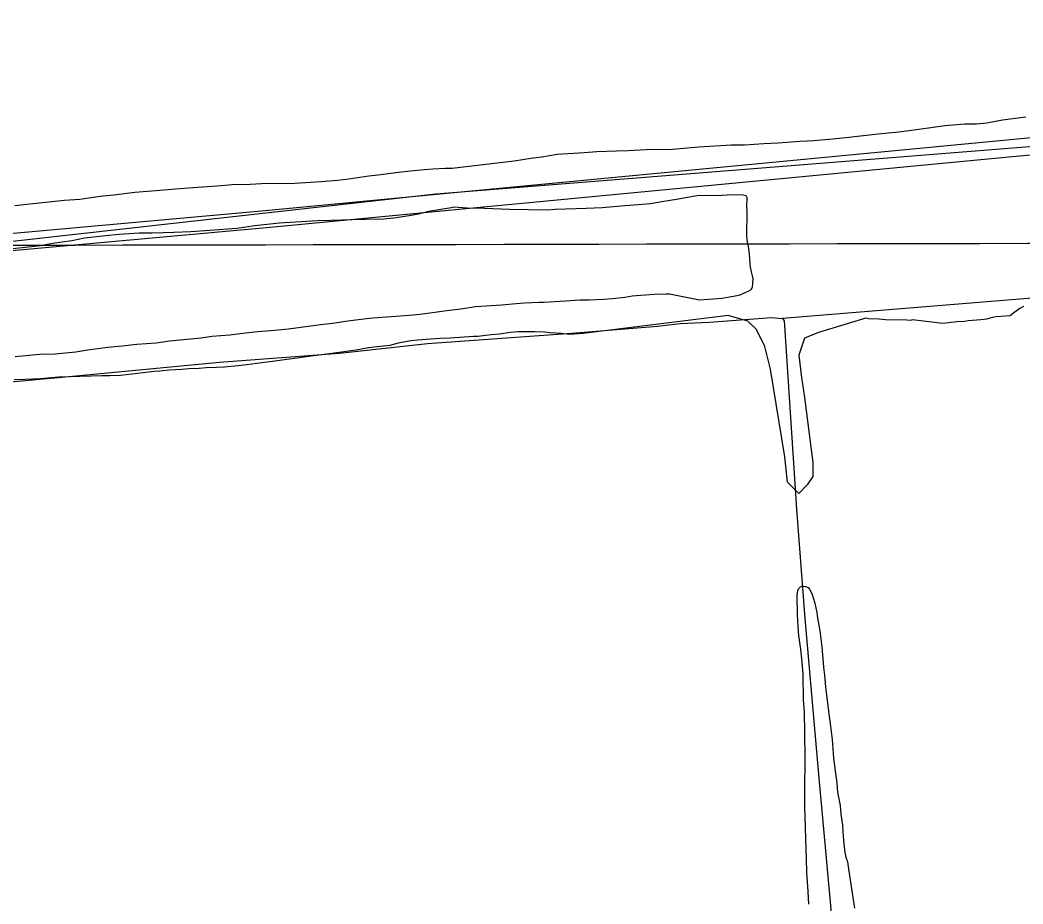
# Model space of a CAD drawing. Extents: x 3329297 to 3367176, y 649250 to 674653.
# Drawn here: x 3347201 to 3348932, y 665640 to 667166 of the extents above; entities that cross this region are included whole.
import ezdxf

# ---------------------------------------------------------------- set-up
doc = ezdxf.new("R2010")
doc.units = 0
for name, color, linetype in [('V-GRID-MAJR', 7, 'Continuous'), ('V-ROAD-CNTR', 7, 'Continuous'), ('V-SITE-VEGE', 7, 'Continuous'), ('V-TOPO-SHOR', 7, 'Continuous')]:
    doc.layers.add(name, color=color, linetype=linetype)

msp = doc.modelspace()

# ---------------------------------------------------------------- linework, layer by layer
at = {"layer": 'V-GRID-MAJR'}
msp.add_spline([(3333412.313, 666754.8420000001), (3338670.2060000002, 666762.872), (3343928.099, 666771.667), (3349185.99, 666781.226), (3354443.88, 666791.55), (3359701.768, 666802.639), (3364959.654, 666814.493), (3364959.6550000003, 666814.493)], degree=3, dxfattribs=at)
at = {"layer": 'V-ROAD-CNTR'}
for points in [[(3343731.3954997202, 666501.0519711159), (3345606.075750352, 666655.2916626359), (3347624.004714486, 666837.572298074), (3351071.4948194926, 667166.025641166), (3351115.3437317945, 667159.589654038), (3351143.2786759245, 667138.177696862), (3351148.484665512, 667128.5727160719)], [(3343733.8554948, 666471.154030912), (3345608.655745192, 666625.4017224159), (3347626.7767089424, 666807.7003578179), (3351070.728821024, 667135.817701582), (3351103.2777559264, 667131.039711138), (3351119.95072258, 667118.2597366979), (3351126.4747095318, 667106.2217607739)]]:
    msp.add_lwpolyline(points, dxfattribs=at)
at = {"layer": 'V-SITE-VEGE'}
for p, q in [((3348869.43, 666988.826), (3348896.398, 666993.89)), ((3348896.398, 666993.89), (3348936.906, 666998.7830000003)), ((3348717.696, 666973.081), (3348743.802, 666976.323)), ((3348743.802, 666976.323), (3348784.741, 666982.127)), ((3348784.741, 666982.127), (3348796.89, 666983.7280000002)), ((3348796.89, 666983.728), (3348831.571, 666986.696)), ((3348831.571, 666986.696), (3348851.416, 666987.103)), ((3348851.416, 666987.103), (3348869.43, 666988.826)), ((3348546.571, 666956.936), (3348570.918, 666957.8870000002)), ((3348570.918, 666957.8869999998), (3348603.3340000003, 666961.2599999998)), ((3348603.3340000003, 666961.26), (3348626.308, 666963.0840000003)), ((3348626.308, 666963.084), (3348682.122, 666969.6419999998)), ((3348682.122, 666969.642), (3348717.696, 666973.081)), ((3348196.355, 666938.922), (3348230.164, 666940.52)), ((3348230.164, 666940.52), (3348250.461, 666940.935)), ((3348250.461, 666940.935), (3348281.56, 666942.4749999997)), ((3348281.56, 666942.475), (3348327.112, 666943.409)), ((3348327.112, 666943.409), (3348372.608, 666947.051)), ((3348372.608, 666947.051), (3348428.037, 666950.444)), ((3348428.037, 666950.444), (3348451.038, 666950.9149999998)), ((3348451.038, 666950.915), (3348484.838, 666952.961)), ((3348484.838, 666952.961), (3348509.634, 666953.922)), ((3348509.634, 666953.922), (3348546.571, 666956.936)), ((3347947.177, 666910.256), (3348054.103, 666922.919)), ((3348054.103, 666922.919), (3348082.886, 666927.572)), ((3348082.886, 666927.572), (3348101.34, 666929.755)), ((3348101.34, 666929.755), (3348127.8680000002, 666934.359)), ((3348127.8680000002, 666934.359), (3348174.724, 666937.577)), ((3348174.724, 666937.577), (3348196.355, 666938.922)), ((3347854.325, 666903.483), (3347874.8340000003, 666905.787)), ((3347874.8340000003, 666905.787), (3347899.45, 666908.139)), ((3347899.45, 666908.139), (3347913.813, 666909.339)), ((3347913.813, 666909.339), (3347934.856, 666910.107)), ((3347934.856, 666910.107), (3347947.177, 666910.256)), ((3347721.014, 666887.497), (3347749.2260000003, 666889.8929999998)), ((3347749.2260000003, 666889.893), (3347768.71, 666892.181)), ((3347768.71, 666892.181), (3347803.051, 666897.219)), ((3347803.051, 666897.219), (3347824.076, 666899.527)), ((3347824.076, 666899.527), (3347854.325, 666903.483)), ((3347399.298, 666868.719), (3347450.08, 666872.925)), ((3347450.08, 666872.925), (3347469.571, 666874.703)), ((3347469.571, 666874.703), (3347499.322, 666877.115)), ((3347499.322, 666877.115), (3347549.091, 666880.2839999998)), ((3347549.091, 666880.2839999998), (3347567.554, 666882.047)), ((3347567.554, 666882.047), (3347598.3510000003, 666882.934)), ((3347598.3510000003, 666882.934), (3347617.855, 666883.685)), ((3347617.855, 666883.685), (3347675.3540000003, 666884.3780000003)), ((3347675.3540000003, 666884.378), (3347721.014, 666887.497)), ((3347218.284, 666849.072), (3347278.288, 666854.9320000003)), ((3347278.288, 666854.932), (3347304.451, 666856.789)), ((3347304.451, 666856.789), (3347339.8200000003, 666861.837)), ((3347339.8200000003, 666861.837), (3347362.897, 666864.17)), ((3347362.897, 666864.17), (3347399.298, 666868.719)), ((3348333.8740000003, 666856.128), (3348308.899, 666851.9759999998)), ((3348349.7770000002, 666859.284), (3348333.8740000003, 666856.128)), ((3348369.643, 666862.378), (3348349.7770000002, 666859.284)), ((3348411.559, 666863.441), (3348369.643, 666862.378)), ((3348431.39, 666864.272), (3348411.559, 666863.441)), ((3348448.937, 666864.006), (3348431.39, 666864.272)), ((3348454.0160000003, 666862.7980000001), (3348448.937, 666864.006)), ((3348455.663, 666859.3759999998), (3348454.0160000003, 666862.7980000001)), ((3348455.429, 666844.089), (3348455.663, 666859.3759999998)), ((3347192.131, 666846.189), (3347218.284, 666849.072)), ((3347944.9220000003, 666841.937), (3347905.973, 666835.8200000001)), ((3347949.5300000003, 666843.02), (3347944.9220000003, 666841.937)), ((3347972.963, 666841.218), (3347949.5300000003, 666843.02)), ((3348002.967, 666840.763), (3347972.963, 666841.218)), ((3348045.973, 666838.98), (3348002.967, 666840.763)), ((3348111.64, 666837.982), (3348045.973, 666838.98)), ((3348124.677, 666838.916), (3348111.64, 666837.982)), ((3348177.931, 666840.9400000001), (3348124.677, 666838.916)), ((3348205.688, 666841.65), (3348177.931, 666840.9400000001)), ((3348244.8170000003, 666845.587), (3348205.688, 666841.6499999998)), ((3348268.619, 666846.926), (3348244.8170000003, 666845.5870000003)), ((3348289.0330000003, 666848.8799999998), (3348268.619, 666846.9259999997)), ((3348308.899, 666851.9759999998), (3348289.0330000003, 666848.8799999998)), ((3348455.222, 666793.133), (3348455.886, 666836.723)), ((3348455.886, 666836.723), (3348455.429, 666844.089)), ((3347714.645, 666819.642), (3347648.4620000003, 666815.2470000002)), ((3347738.2630000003, 666819.929), (3347714.645, 666819.642)), ((3347774.187, 666821.387), (3347738.2630000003, 666819.929)), ((3347797.29, 666821.67), (3347774.187, 666821.3870000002)), ((3347829.114, 666822.567), (3347797.29, 666821.6699999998)), ((3347846.551, 666824.318), (3347829.114, 666822.567)), ((3347872.6890000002, 666828.228), (3347846.551, 666824.318)), ((3347889.088, 666830.995), (3347872.6890000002, 666828.2279999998)), ((3347905.973, 666835.8200000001), (3347889.088, 666830.995)), ((3347528.973, 666803.0210000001), (3347496.142, 666800.5710000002)), ((3347575.148, 666806.1460000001), (3347528.973, 666803.0210000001)), ((3347606.414, 666810.633), (3347575.148, 666806.1460000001)), ((3347648.4620000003, 666815.247), (3347606.414, 666810.633)), ((3347290.947, 666784.738), (3347257.626, 666780.231)), ((3347312.455, 666789.621), (3347290.947, 666784.738)), ((3347348.86, 666793.657), (3347312.455, 666789.621)), ((3347372.451, 666795.9940000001), (3347348.86, 666793.657)), ((3347406.829, 666797.952), (3347372.451, 666795.9940000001)), ((3347429.418, 666798.224), (3347406.829, 666797.952)), ((3347466.89, 666799.189), (3347429.418, 666798.224)), ((3347496.142, 666800.571), (3347466.89, 666799.189)), ((3348456.756, 666782.35), (3348455.222, 666793.133)), ((3347237.133, 666776.389), (3347183.289, 666770.601)), ((3347257.626, 666780.231), (3347237.133, 666776.389)), ((3348458.346, 666774.965), (3348456.756, 666782.35)), ((3348459.855, 666762.487), (3348458.346, 666774.965)), ((3348460.275, 666752.853), (3348459.855, 666762.487)), ((3348461.77, 666739.242), (3348460.275, 666752.853)), ((3348463.345, 666731.292), (3348461.77, 666739.242)), ((3348466.001, 666719.9249999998), (3348463.345, 666731.292)), ((3348465.884, 666712.002), (3348466.001, 666719.9249999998)), ((3348444.063, 666691.948), (3348458.884, 666698.518)), ((3348458.884, 666698.518), (3348462.882, 666700.721)), ((3348462.882, 666700.721), (3348465.215, 666705.2169999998)), ((3348465.215, 666705.2169999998), (3348465.884, 666712.002)), ((3348104.724, 666679.148), (3348143.21, 666681.155)), ((3348143.21, 666681.155), (3348167.321, 666682.9860000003)), ((3348167.321, 666682.986), (3348183.236, 666683.1779999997)), ((3348183.236, 666683.1779999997), (3348207.865, 666684.5029999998)), ((3348207.865, 666684.503), (3348223.774, 666685.2100000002)), ((3348223.774, 666685.21), (3348244.799, 666687.5179999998)), ((3348244.799, 666687.518), (3348257.609, 666689.726)), ((3348257.609, 666689.726), (3348295.568, 666692.75)), ((3348295.568, 666692.75), (3348316.098, 666693.5120000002)), ((3348316.098, 666693.512), (3348321.7460000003, 666693.582)), ((3348321.7460000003, 666693.582), (3348373.7120000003, 666682.824)), ((3348373.7120000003, 666682.824), (3348396.957, 666684.735)), ((3348396.957, 666684.735), (3348412.268, 666686.203)), ((3348412.268, 666686.203), (3348432.131, 666689.2980000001)), ((3348432.131, 666689.2980000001), (3348444.063, 666691.9479999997)), ((3347917.004, 666661.9890000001), (3347932.892, 666664.236)), ((3347932.892, 666664.236), (3347965.707, 666668.226)), ((3347965.707, 666668.226), (3347987.232, 666671.568)), ((3347987.232, 666671.568), (3348032.892, 666674.685)), ((3348032.892, 666674.685), (3348057.517, 666676.524)), ((3348057.517, 666676.524), (3348071.88, 666677.724)), ((3348071.88, 666677.724), (3348097.023, 666679.0579999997)), ((3348097.023, 666679.058), (3348104.724, 666679.148)), ((3348926.559, 666668.0700000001), (3348915.77, 666660.554)), ((3348932.562, 666671.8420000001), (3348926.559, 666668.0700000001)), ((3347740.6010000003, 666642.914), (3347766.738, 666646.822)), ((3347766.738, 666646.822), (3347794.427, 666650.238)), ((3347794.427, 666650.238), (3347809.81, 666651.965)), ((3347809.81, 666651.965), (3347873.42, 666656.8410000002)), ((3347873.42, 666656.841), (3347890.857, 666658.5920000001)), ((3347890.857, 666658.5920000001), (3347917.004, 666661.9890000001)), ((3348423.222, 666655.9769999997), (3348173.1550000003, 666625.035)), ((3348457.307, 666646.23), (3348423.222, 666655.9769999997)), ((3348471.914, 666631.609), (3348457.307, 666646.23)), ((3348660.434, 666651.567), (3348579.036, 666626.7369999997)), ((3348665.474, 666650.555), (3348660.434, 666651.567)), ((3348683.73, 666649.714), (3348665.474, 666650.5550000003)), ((3348694.6950000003, 666648.723), (3348683.73, 666649.714)), ((3348731.186, 666648.256), (3348694.6950000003, 666648.7229999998)), ((3348737.289, 666647.164), (3348731.186, 666648.256)), ((3348740.91, 666648.454), (3348737.289, 666647.164)), ((3348760.407, 666646.4230000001), (3348740.91, 666648.454)), ((3348793.327, 666642.234), (3348760.407, 666646.4230000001)), ((3348837.011, 666646.779), (3348830.9590000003, 666645.438)), ((3348858.865, 666648.442), (3348837.011, 666646.7789999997)), ((3348868.5640000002, 666649.857), (3348858.865, 666648.4420000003)), ((3348879.453, 666652.513), (3348868.5640000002, 666649.8569999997)), ((3348885.507, 666653.8529999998), (3348879.453, 666652.513)), ((3348909.79, 666655.567), (3348885.507, 666653.8529999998)), ((3348915.77, 666660.554), (3348909.79, 666655.567)), ((3347610.869, 666628.507), (3347633.954, 666630.327)), ((3347633.954, 666630.327), (3347664.725, 666633.2660000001)), ((3347664.725, 666633.2660000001), (3347719.577, 666640.604)), ((3347719.577, 666640.604), (3347740.6010000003, 666642.914)), ((3348486.522, 666602.372), (3348471.914, 666631.609)), ((3348817.585, 666645.1630000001), (3348793.327, 666642.234)), ((3348830.9590000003, 666645.4379999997), (3348817.585, 666645.1630000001)), ((3347436.015, 666608.936), (3347459.079, 666612.297)), ((3347459.079, 666612.297), (3347513.955, 666617.581)), ((3347513.955, 666617.581), (3347532.4080000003, 666620.37)), ((3347532.4080000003, 666620.37), (3347563.183, 666622.797)), ((3347563.183, 666622.797), (3347581.13, 666625.066)), ((3347581.13, 666625.066), (3347610.869, 666628.507)), ((3347875.501, 666612.194), (3347853.469, 666608.334)), ((3347887.81, 666613.37), (3347875.501, 666612.194)), ((3347909.353, 666615.17), (3347887.81, 666613.37)), ((3347926.2830000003, 666616.4010000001), (3347909.353, 666615.17)), ((3347943.732, 666617.1259999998), (3347926.2830000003, 666616.4009999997)), ((3347983.75, 666619.666), (3347943.732, 666617.126)), ((3347990.9390000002, 666619.752), (3347983.75, 666619.666)), ((3348014.009, 666622.598), (3347990.9390000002, 666619.752)), ((3348028.372, 666623.796), (3348014.009, 666622.598)), ((3348047.3370000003, 666626.5959999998), (3348028.372, 666623.7959999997)), ((3348060.159, 666627.778), (3348047.3370000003, 666626.596)), ((3348078.642, 666628.001), (3348060.159, 666627.778)), ((3348088.915, 666627.6119999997), (3348078.642, 666628.0009999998)), ((3348106.89, 666627.3150000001), (3348088.915, 666627.6119999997)), ((3348116.149, 666625.887), (3348106.89, 666627.3150000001)), ((3348135.671, 666625.095), (3348116.149, 666625.887)), ((3348148.5300000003, 666623.196), (3348135.671, 666625.095)), ((3348173.1550000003, 666625.035), (3348148.5300000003, 666623.196)), ((3348554.6920000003, 666616.993), (3348544.953, 666587.7559999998)), ((3348579.036, 666626.737), (3348554.6920000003, 666616.9930000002)), ((3347297.566, 666593.4), (3347318.578, 666596.734)), ((3347318.578, 666596.734), (3347352.9250000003, 666601.256)), ((3347352.9250000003, 666601.256), (3347377.542, 666603.6069999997)), ((3347377.542, 666603.607), (3347402.667, 666606.4780000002)), ((3347402.667, 666606.478), (3347436.015, 666608.9359999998)), ((3347781.217, 666596.1649999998), (3347763.789, 666593.9)), ((3347802.736, 666600.019), (3347781.217, 666596.1649999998)), ((3347817.6040000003, 666601.7390000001), (3347802.736, 666600.019)), ((3347839.143, 666604.054), (3347817.6040000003, 666601.7390000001)), ((3347853.469, 666608.334), (3347839.143, 666604.054)), ((3348496.2600000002, 666563.3910000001), (3348486.522, 666602.372)), ((3347192.915, 666585.46), (3347234.977, 666589.0479999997)), ((3347234.977, 666589.0480000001), (3347262.178, 666589.89)), ((3347262.178, 666589.8899999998), (3347297.566, 666593.3999999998)), ((3347661.77, 666580.344), (3347637.171, 666576.4529999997)), ((3347679.2, 666582.609), (3347661.77, 666580.3440000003)), ((3347703.807, 666585.984), (3347679.2, 666582.609)), ((3347739.18, 666590.522), (3347703.807, 666585.984)), ((3347763.789, 666593.9), (3347739.18, 666590.522)), ((3348544.953, 666587.7559999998), (3348549.822, 666548.772)), ((3347432.502, 666559.6020000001), (3347414.0500000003, 666556.81)), ((3347442.257, 666559.719), (3347432.502, 666559.6020000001)), ((3347458.668, 666561.457), (3347442.257, 666559.7189999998)), ((3347480.217, 666562.745), (3347458.668, 666561.4570000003)), ((3347492.011, 666563.915), (3347480.217, 666562.745)), ((3347510.488, 666564.65), (3347492.011, 666563.9149999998)), ((3347522.285, 666565.822), (3347510.488, 666564.6500000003)), ((3347540.2460000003, 666566.551), (3347522.285, 666565.8219999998)), ((3347554.109, 666566.719), (3347540.2460000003, 666566.551)), ((3347577.699, 666569.057), (3347554.109, 666566.7190000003)), ((3347592.568, 666570.7760000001), (3347577.699, 666569.0569999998)), ((3347618.715, 666574.1749999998), (3347592.568, 666570.7760000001)), ((3347637.171, 666576.453), (3347618.715, 666574.175)), ((3348520.607, 666412.33), (3348496.2600000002, 666563.3910000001)), ((3347209.827, 666545.6140000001), (3347191.35, 666544.8769999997)), ((3347236.5130000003, 666546.964), (3347209.827, 666545.6140000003)), ((3347268.316, 666549.4010000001), (3347236.5130000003, 666546.964)), ((3347342.227, 666551.836), (3347268.316, 666549.4010000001)), ((3347356.0870000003, 666552.002), (3347342.227, 666551.836)), ((3347374.5640000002, 666552.7390000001), (3347356.0870000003, 666552.002)), ((3347384.307, 666553.884), (3347374.5640000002, 666552.7390000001)), ((3347414.0500000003, 666556.81), (3347384.307, 666553.884)), ((3348549.822, 666548.772), (3348554.6920000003, 666514.66)), ((3348554.6920000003, 666514.66), (3348569.298, 666402.584)), ((3348525.477, 666368.4720000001), (3348520.607, 666412.33)), ((3348569.298, 666402.584), (3348569.298, 666378.219)), ((3348569.298, 666378.219), (3348559.56, 666363.6)), ((3348544.953, 666348.981), (3348525.477, 666368.4720000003)), ((3348559.56, 666363.6), (3348544.953, 666348.981))]:
    msp.add_line(p, q, dxfattribs=at)
msp.add_lwpolyline([(3348562.31, 665639.745), (3348561.4050000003, 665661.834), (3348558.917, 665695.174), (3348558.448, 665718.175), (3348556.848, 665751.981), (3348556.406, 665773.631), (3348555.232, 665808.803), (3348555.1750000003, 665833.616), (3348556.1720000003, 665894.9990000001), (3348554.579, 665972.573), (3348553.281, 665991.949), (3348552.355, 666037.05), (3348550.014, 666063.1730000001), (3348548.3200000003, 666079.831), (3348545.123, 666103.68), (3348543.907, 666118.997), (3348542.58, 666139.725), (3348541.904, 666172.649), (3348543.082, 666181.246), (3348544.37, 666184.431), (3348547.913, 666187.662), (3348550.592, 666189.069), (3348553.748, 666189.135), (3348556.471, 666188.287), (3348561.02, 666186.577), (3348563.33, 666183.917), (3348567.5470000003, 666176.333), (3348569.96, 666168.712), (3348572.409, 666159.287), (3348575.8880000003, 666143.569), (3348576.46, 666137.712), (3348581.056, 666111.637), (3348583.147, 666097.692), (3348584.779, 666084.189), (3348587.755, 666049.058), (3348589.393, 666035.103), (3348591.154, 666015.286), (3348594.986, 665982.426), (3348597.077, 665968.483), (3348599.7660000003, 665947.332), (3348602.494, 665924.376), (3348604.964, 665891.939), (3348610.362, 665848.735), (3348612.0300000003, 665833.428), (3348616.572, 665810.058), (3348617.778, 665795.194), (3348620.4220000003, 665776.299), (3348621.112, 665764.58), (3348622.882, 665744.313), (3348624.551, 665729.007), (3348626.071, 665720.915), (3348628.944, 665712.8520000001), (3348630.9960000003, 665700.712), (3348637.269, 665658.879), (3348640.953, 665633.236)], dxfattribs=at)
at = {"layer": 'V-TOPO-SHOR'}
for points in [[(3344799.9907700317, 666579.0735950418), (3344830.795043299, 666552.7707728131), (3345964.141664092, 666647.1766768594), (3347918.8388201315, 666866.1533103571), (3350176.761686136, 667046.1615247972), (3351147.5740050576, 667127.0796847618)], [(3351240.310701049, 666876.8250180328), (3350133.3250341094, 666782.4689410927), (3348516.607, 666650.764)], [(3345873.6, 666431.811), (3346112.12, 666446.4500000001), (3346421.571, 666472.296), (3346656.986, 666495.643), (3346966.437, 666521.488), (3347298.217, 666551.688), (3347545.327, 666575.277), (3347752.627, 666591.2270000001), (3347904.347, 666607.986), (3348153.5270000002, 666625.7710000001), (3348301.45, 666637.577), (3348340.346, 666642.273), (3348390.9930000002, 666644.287), (3348498.054, 666652.333), (3348516.607, 666650.764), (3348519.609, 666646.926), (3348540.9, 666321.786), (3348555.497, 666132.979), (3348579.667, 665857.613), (3348606.0640000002, 665568.644)]]:
    msp.add_lwpolyline(points, dxfattribs=at)

doc.saveas('drawing.dxf')
